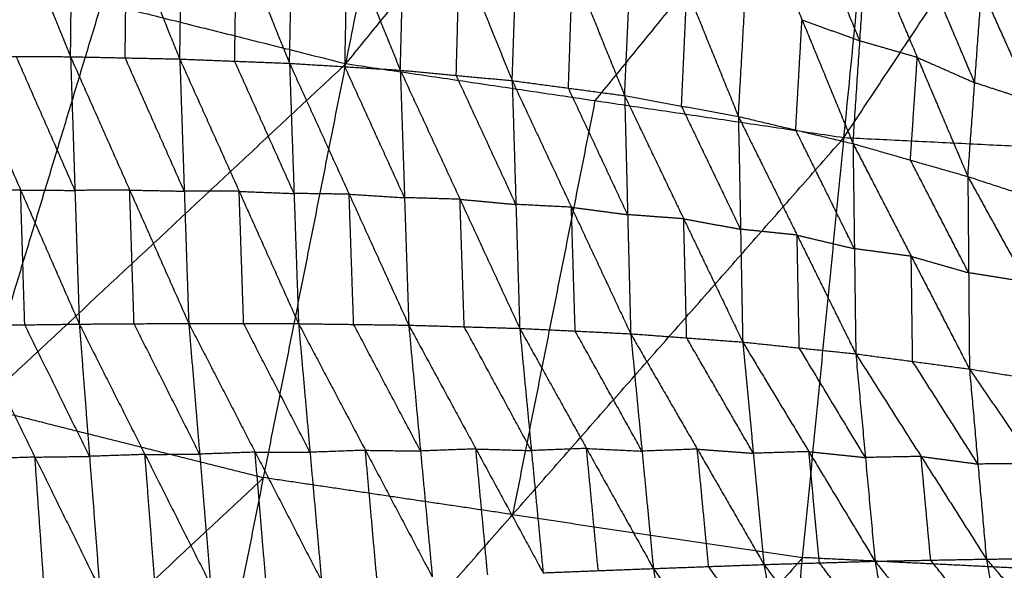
# Model space of a CAD drawing. Header units: millimetres. Extents: x -106 to 110, y -96 to 120.
# Tile 524 of 656: x -11.28 to -1.56, y -42.73 to -37.29. Entities that reach past the tile are written whole.
import ezdxf

# ---------------------------------------------------------------- set-up
doc = ezdxf.new("R2010")
doc.units = ezdxf.units.MM
doc.header["$MEASUREMENT"] = 0
doc.layers.add('Default', color=7, linetype='Continuous', true_color=0x000000)

msp = doc.modelspace()

# ---------------------------------------------------------------- linework, layer by layer
at = {"layer": 'Default'}
for points in [[(-8.0631, -37.7263, 3.8611), (-7.3087, -33.9336, 3.8351), (-6.5543, -30.1409, 3.8092)], [(-8.0631, -37.7263, 3.8611), (-5.2255, -34.2426, 3.8351), (-2.3878, -30.759, 3.8092)], [(-3.1459, -38.4557, 3.8611), (-2.7669, -34.6073, 3.8351), (-2.3878, -30.759, 3.8092)], [(-3.1459, -38.4557, 3.8611), (-0.6634, -34.7107, 3.8351), (1.8192, -30.9656, 3.8092)], [(-2.7669, -34.6073, 3.8351), (-4.1857, -36.3492, 3.8481), (-5.6045, -38.091, 3.8611)], [(-11.831, -35.0685, -1.7655), (-11.3065, -36.3631, -2.2432), (-10.7819, -37.6578, -2.7209)], [(-10.7819, -37.6578, -2.7209), (-10.7672, -36.3756, -2.2325), (-10.7525, -35.0934, -1.7441)], [(-10.7525, -35.0934, -1.7441), (-10.228, -36.3869, -2.2113), (-9.7035, -37.6804, -2.6784)], [(-9.7035, -37.6804, -2.6784), (-9.6839, -36.4108, -2.196), (-9.6643, -35.1411, -1.7136)], [(-9.6643, -35.1411, -1.7136), (-9.1421, -36.4318, -2.1669), (-8.6199, -37.7226, -2.6202)], [(-8.6199, -37.7226, -2.6202), (-8.5949, -36.4702, -2.1465), (-8.5699, -35.2178, -1.6728)], [(-8.5699, -35.2178, -1.6728), (-8.0481, -36.5042, -2.109), (-7.5264, -37.7907, -2.5453)], [(-7.5264, -37.7907, -2.5453), (-7.4933, -36.5624, -2.0833), (-7.4602, -35.3342, -1.6212)], [(-7.4602, -35.3342, -1.6212), (-6.941, -36.6139, -2.0375), (-6.4219, -37.8937, -2.4538)], [(-6.4219, -37.8937, -2.4538), (-6.3801, -36.6985, -2.0063), (-6.3383, -35.5033, -1.5589)], [(-6.3383, -35.5033, -1.5589), (-5.8249, -36.7725, -1.9527), (-5.3116, -38.0418, -2.3465)], [(-5.3116, -38.0418, -2.3465), (-5.2589, -36.8919, -1.9164), (-5.2063, -35.7419, -1.4863)], [(-5.2063, -35.7419, -1.4863), (-4.6974, -36.9946, -1.8545), (-4.1885, -38.2472, -2.2227)], [(-4.1885, -38.2472, -2.2227), (-4.1262, -37.1579, -1.8128), (-4.0639, -36.0687, -1.4029)], [(-4.0639, -36.0687, -1.4029), (-3.5603, -37.2922, -1.7426), (-3.0568, -38.5158, -2.0822)], [(-2.989, -37.5023, -1.6955), (-3.2407, -36.8906, -1.5257), (-3.4925, -36.2788, -1.3558)], [(-10.2427, -37.6691, -2.6997), (-10.2354, -37.028, -2.4555), (-10.228, -36.3869, -2.2113)], [(-9.1617, -37.7015, -2.6493), (-9.1519, -37.0667, -2.4081), (-9.1421, -36.4318, -2.1669)], [(-12.8852, -36.5184, 3.8611), (-10.4742, -37.1224, 3.8611), (-8.0631, -37.7263, 3.8611)], [(-8.0731, -37.7566, -2.5827), (-8.0606, -37.1304, -2.3459), (-8.0481, -36.5042, -2.109)], [(-3.0568, -38.5158, -2.0822), (-2.989, -37.5023, -1.6955), (-2.9212, -36.4889, -1.3088)], [(-2.9212, -36.4889, -1.3088), (-2.4222, -37.6649, -1.6173), (-1.9233, -38.8409, -1.9258)], [(-6.9741, -37.8422, -2.4995), (-6.9576, -37.2281, -2.2685), (-6.941, -36.6139, -2.0375)], [(-1.8552, -37.9149, -1.565), (-2.1047, -37.3269, -1.4108), (-2.3542, -36.7389, -1.2565)], [(-5.8667, -37.9677, -2.4002), (-5.8458, -37.3701, -2.1764), (-5.8249, -36.7725, -1.9527)], [(-4.7501, -38.1445, -2.2846), (-4.7237, -37.5695, -2.0696), (-4.6974, -36.9946, -1.8545)], [(-1.9233, -38.8409, -1.9258), (-1.8552, -37.9149, -1.565), (-1.7872, -36.9889, -1.2043)], [(-1.7872, -36.9889, -1.2043), (-1.2881, -38.1004, -1.4782), (-0.7891, -39.212, -1.752)], [(-1.7872, -36.9889, -1.2043), (-1.2277, -37.2684, -1.1465), (-0.6683, -37.548, -1.0887)], [(-10.4742, -37.1224, 3.8611), (-11.079, -39.1163, 3.8838), (-11.6839, -41.1102, 3.9066)], [(-3.6226, -38.3815, -2.1524), (-3.5915, -37.8369, -1.9475), (-3.5603, -37.2922, -1.7426)], [(-3.5603, -37.2922, -1.7426), (-3.2746, -37.3973, -1.719), (-2.989, -37.5023, -1.6955)], [(-2.4222, -37.6649, -1.6173), (-2.7056, -37.5836, -1.6564), (-2.989, -37.5023, -1.6955)], [(-11.8542, -37.6506, -2.7494), (-11.3181, -37.6542, -2.7351), (-10.7819, -37.6578, -2.7209)], [(-11.8542, -37.6506, -2.7494), (-11.2749, -38.974, -2.8437), (-10.6955, -40.2974, -2.9379)], [(-10.7387, -38.9776, -2.8294), (-11.0284, -38.3159, -2.7823), (-11.3181, -37.6542, -2.7351)], [(-10.7819, -37.6578, -2.7209), (-10.7387, -38.9776, -2.8294), (-10.6955, -40.2974, -2.9379)], [(-10.7819, -37.6578, -2.7209), (-10.2427, -37.6691, -2.6997), (-9.7035, -37.6804, -2.6784)], [(-10.7819, -37.6578, -2.7209), (-10.1984, -38.9742, -2.8085), (-9.615, -40.2906, -2.8961)], [(-9.6592, -38.9855, -2.7873), (-9.951, -38.3273, -2.7435), (-10.2427, -37.6691, -2.6997)], [(-9.7035, -37.6804, -2.6784), (-9.6592, -38.9855, -2.7873), (-9.615, -40.2906, -2.8961)], [(-9.7035, -37.6804, -2.6784), (-9.1617, -37.7015, -2.6493), (-8.6199, -37.7226, -2.6202)], [(-9.7035, -37.6804, -2.6784), (-9.1173, -38.9868, -2.7577), (-8.5311, -40.2932, -2.837)], [(-8.5755, -39.0079, -2.7286), (-8.8686, -38.3547, -2.689), (-9.1617, -37.7015, -2.6493)], [(-2.49, -38.6784, -2.004), (-2.4561, -38.1716, -1.8106), (-2.4222, -37.6649, -1.6173)], [(-2.4222, -37.6649, -1.6173), (-2.1387, -37.7899, -1.5911), (-1.8552, -37.9149, -1.565)], [(-15.3046, -44.4942, 3.952), (-11.6839, -41.1102, 3.9066), (-8.0631, -37.7263, 3.8611)], [(-9.6891, -45.9008, 3.952), (-8.8761, -41.8135, 3.9066), (-8.0631, -37.7263, 3.8611)], [(-8.6199, -37.7226, -2.6202), (-8.5755, -39.0079, -2.7286), (-8.5311, -40.2932, -2.837)], [(-8.6199, -37.7226, -2.6202), (-8.0731, -37.7566, -2.5827), (-7.5264, -37.7907, -2.5453)], [(-8.6199, -37.7226, -2.6202), (-8.0314, -39.0152, -2.6898), (-7.4429, -40.3079, -2.7594)], [(-7.4846, -39.0493, -2.6523), (-7.7789, -38.403, -2.6175), (-8.0731, -37.7566, -2.5827)], [(-8.0631, -37.7263, 3.8611), (-5.6045, -38.091, 3.8611), (-3.1459, -38.4557, 3.8611)], [(-7.5264, -37.7907, -2.5453), (-7.4846, -39.0493, -2.6523), (-7.4429, -40.3079, -2.7594)], [(-7.5264, -37.7907, -2.5453), (-6.9741, -37.8422, -2.4995), (-6.4219, -37.8937, -2.4538)], [(-7.5264, -37.7907, -2.5453), (-6.937, -39.0652, -2.6044), (-6.3477, -40.3396, -2.6634)], [(-6.3848, -39.1166, -2.5586), (-6.6795, -38.4794, -2.5291), (-6.9741, -37.8422, -2.4995)], [(-6.4219, -37.8937, -2.4538), (-6.3848, -39.1166, -2.5586), (-6.3477, -40.3396, -2.6634)], [(-6.4219, -37.8937, -2.4538), (-5.8667, -37.9677, -2.4002), (-5.3116, -38.0418, -2.3465)], [(-6.4219, -37.8937, -2.4538), (-5.8369, -39.1433, -2.502), (-5.2519, -40.3929, -2.5501)], [(-5.2817, -39.2173, -2.4483), (-5.5742, -38.5925, -2.4242), (-5.8667, -37.9677, -2.4002)], [(-1.2881, -38.1004, -1.4782), (-1.5717, -38.0077, -1.5216), (-1.8552, -37.9149, -1.565)], [(-5.6045, -38.091, 3.8611), (-6.011, -40.1346, 3.8838), (-6.4175, -42.1782, 3.9066)], [(-5.3116, -38.0418, -2.3465), (-5.2817, -39.2173, -2.4483), (-5.2519, -40.3929, -2.5501)], [(-5.3116, -38.0418, -2.3465), (-4.7501, -38.1445, -2.2846), (-4.1885, -38.2472, -2.2227)], [(-5.3116, -38.0418, -2.3465), (-4.7287, -39.2582, -2.3825), (-4.1457, -40.4747, -2.4184)], [(-4.1671, -39.361, -2.3206), (-4.4586, -38.7527, -2.3026), (-4.7501, -38.1445, -2.2846)], [(-4.1885, -38.2472, -2.2227), (-4.1671, -39.361, -2.3206), (-4.1457, -40.4747, -2.4184)], [(-4.1885, -38.2472, -2.2227), (-3.6226, -38.3815, -2.1524), (-3.0568, -38.5158, -2.0822)], [(-4.1885, -38.2472, -2.2227), (-3.6089, -39.4191, -2.2455), (-3.0294, -40.591, -2.2683)], [(-3.0431, -39.5534, -2.1753), (-3.3329, -38.9674, -2.1638), (-3.6226, -38.3815, -2.1524)], [(-9.6891, -45.9008, 3.952), (-6.4175, -42.1782, 3.9066), (-3.1459, -38.4557, 3.8611)], [(-3.9628, -46.7502, 3.952), (-3.5544, -42.6029, 3.9066), (-3.1459, -38.4557, 3.8611)], [(-3.1459, -38.4557, 3.8611), (-0.6634, -38.5777, 3.8611), (1.8192, -38.6996, 3.8611)], [(-3.0568, -38.5158, -2.0822), (-3.0431, -39.5534, -2.1753), (-3.0294, -40.591, -2.2683)], [(-3.0568, -38.5158, -2.0822), (-2.49, -38.6784, -2.004), (-1.9233, -38.8409, -1.9258)], [(-3.0568, -38.5158, -2.0822), (-2.4821, -39.6283, -2.0914), (-1.9074, -40.7408, -2.1005)], [(-1.9153, -39.7908, -2.0131), (-2.2027, -39.2346, -2.0086), (-2.49, -38.6784, -2.004)], [(-3.9628, -46.7502, 3.952), (-1.0718, -42.7249, 3.9066), (1.8192, -38.6996, 3.8611)], [(-1.9233, -38.8409, -1.9258), (-1.9153, -39.7908, -2.0131), (-1.9074, -40.7408, -2.1005)], [(-1.9233, -38.8409, -1.9258), (-1.3562, -39.0265, -1.8389), (-0.7891, -39.212, -1.752)], [(-1.9233, -38.8409, -1.9258), (-1.35, -39.8811, -1.9195), (-0.7767, -40.9212, -1.9133)], [(-11.2749, -38.974, -2.8437), (-11.5442, -38.9776, -2.8503), (-11.8135, -38.9812, -2.8569)], [(-11.2342, -40.3046, -2.9512), (-11.2545, -39.6393, -2.8974), (-11.2749, -38.974, -2.8437)], [(-11.2749, -38.974, -2.8437), (-11.0068, -38.9758, -2.8365), (-10.7387, -38.9776, -2.8294)], [(-10.1984, -38.9742, -2.8085), (-10.4686, -38.9759, -2.819), (-10.7387, -38.9776, -2.8294)], [(-10.1552, -40.294, -2.917), (-10.1768, -39.6341, -2.8628), (-10.1984, -38.9742, -2.8085)], [(-10.1984, -38.9742, -2.8085), (-9.9288, -38.9798, -2.7979), (-9.6592, -38.9855, -2.7873)], [(-9.1173, -38.9868, -2.7577), (-9.3883, -38.9861, -2.7725), (-9.6592, -38.9855, -2.7873)], [(-9.073, -40.2919, -2.8666), (-9.0952, -39.6393, -2.8121), (-9.1173, -38.9868, -2.7577)], [(-9.1173, -38.9868, -2.7577), (-8.8464, -38.9973, -2.7431), (-8.5755, -39.0079, -2.7286)], [(-8.0314, -39.0152, -2.6898), (-8.3034, -39.0115, -2.7092), (-8.5755, -39.0079, -2.7286)], [(-7.987, -40.3005, -2.7982), (-8.0092, -39.6579, -2.744), (-8.0314, -39.0152, -2.6898)], [(-8.0314, -39.0152, -2.6898), (-7.758, -39.0323, -2.6711), (-7.4846, -39.0493, -2.6523)], [(-6.937, -39.0652, -2.6044), (-7.2108, -39.0572, -2.6284), (-7.4846, -39.0493, -2.6523)], [(-6.8953, -40.3237, -2.7114), (-6.9162, -39.6945, -2.6579), (-6.937, -39.0652, -2.6044)], [(-6.937, -39.0652, -2.6044), (-6.6609, -39.0909, -2.5815), (-6.3848, -39.1166, -2.5586)], [(-5.8369, -39.1433, -2.502), (-6.1108, -39.13, -2.5303), (-6.3848, -39.1166, -2.5586)], [(-5.7998, -40.3663, -2.6068), (-5.8183, -39.7548, -2.5544), (-5.8369, -39.1433, -2.502)], [(-5.8369, -39.1433, -2.502), (-5.5593, -39.1803, -2.4751), (-5.2817, -39.2173, -2.4483)], [(-4.7287, -39.2582, -2.3825), (-5.0052, -39.2378, -2.4154), (-5.2817, -39.2173, -2.4483)], [(-4.6988, -40.4338, -2.4843), (-4.7137, -39.846, -2.4334), (-4.7287, -39.2582, -2.3825)], [(-4.7287, -39.2582, -2.3825), (-4.4479, -39.3096, -2.3515), (-4.1671, -39.361, -2.3206)], [(-3.6089, -39.4191, -2.2455), (-3.888, -39.39, -2.283), (-4.1671, -39.361, -2.3206)], [(-3.5875, -40.5328, -2.3434), (-3.5982, -39.976, -2.2944), (-3.6089, -39.4191, -2.2455)], [(-3.6089, -39.4191, -2.2455), (-3.326, -39.4862, -2.2104), (-3.0431, -39.5534, -2.1753)], [(-2.4821, -39.6283, -2.0914), (-2.7626, -39.5908, -2.1333), (-3.0431, -39.5534, -2.1753)], [(-2.4684, -40.6659, -2.1844), (-2.4752, -40.1471, -2.1379), (-2.4821, -39.6283, -2.0914)], [(-2.4821, -39.6283, -2.0914), (-2.1987, -39.7096, -2.0523), (-1.9153, -39.7908, -2.0131)], [(-1.35, -39.8811, -1.9195), (-1.6327, -39.836, -1.9663), (-1.9153, -39.7908, -2.0131)], [(-11.7729, -40.3117, -2.9644), (-11.2342, -40.3046, -2.9512), (-10.6955, -40.2974, -2.9379)], [(-11.7729, -40.3117, -2.9644), (-11.1334, -41.6106, -2.7802), (-10.4938, -42.9096, -2.5959)], [(-10.5947, -41.6035, -2.7669), (-10.9145, -40.954, -2.859), (-11.2342, -40.3046, -2.9512)], [(-10.6955, -40.2974, -2.9379), (-10.1552, -40.294, -2.917), (-9.615, -40.2906, -2.8961)], [(-10.6955, -40.2974, -2.9379), (-10.5947, -41.6035, -2.7669), (-10.4938, -42.9096, -2.5959)], [(-10.6955, -40.2974, -2.9379), (-10.0473, -41.5847, -2.7481), (-9.3992, -42.872, -2.5582)], [(-9.5071, -41.5813, -2.7272), (-9.8311, -40.9376, -2.8221), (-10.1552, -40.294, -2.917)], [(-9.615, -40.2906, -2.8961), (-9.5071, -41.5813, -2.7272), (-9.3992, -42.872, -2.5582)], [(-9.615, -40.2906, -2.8961), (-9.073, -40.2919, -2.8666), (-8.5311, -40.2932, -2.837)], [(-9.615, -40.2906, -2.8961), (-8.9597, -41.562, -2.7005), (-8.3044, -42.8334, -2.5049)], [(-8.4177, -41.5633, -2.671), (-8.7454, -40.9276, -2.7688), (-9.073, -40.2919, -2.8666)], [(-8.5311, -40.2932, -2.837), (-8.4177, -41.5633, -2.671), (-8.3044, -42.8334, -2.5049)], [(-8.5311, -40.2932, -2.837), (-7.987, -40.3005, -2.7982), (-7.4429, -40.3079, -2.7594)], [(-8.5311, -40.2932, -2.837), (-7.8709, -41.5432, -2.6361), (-7.2107, -42.7933, -2.4351)], [(-7.3268, -41.5506, -2.5973), (-7.6569, -40.9256, -2.6977), (-7.987, -40.3005, -2.7982)], [(-7.4429, -40.3079, -2.7594), (-7.3268, -41.5506, -2.5973), (-7.2107, -42.7933, -2.4351)], [(-7.4429, -40.3079, -2.7594), (-6.8953, -40.3237, -2.7114), (-6.3477, -40.3396, -2.6634)], [(-7.4429, -40.3079, -2.7594), (-6.7798, -41.5302, -2.5542), (-6.1167, -42.7525, -2.349)], [(-6.2322, -41.546, -2.5062), (-6.5638, -40.9349, -2.6088), (-6.8953, -40.3237, -2.7114)], [(-6.3477, -40.3396, -2.6634), (-6.2322, -41.546, -2.5062), (-6.1167, -42.7525, -2.349)], [(-6.3477, -40.3396, -2.6634), (-5.7998, -40.3663, -2.6068), (-5.2519, -40.3929, -2.5501)], [(-6.3477, -40.3396, -2.6634), (-5.6878, -41.5252, -2.4554), (-5.0279, -42.7108, -2.2474)], [(-5.1399, -41.5519, -2.3988), (-5.4698, -40.9591, -2.5028), (-5.7998, -40.3663, -2.6068)], [(-5.2519, -40.3929, -2.5501), (-5.1399, -41.5519, -2.3988), (-5.0279, -42.7108, -2.2474)], [(-5.2519, -40.3929, -2.5501), (-4.6988, -40.4338, -2.4843), (-4.1457, -40.4747, -2.4184)], [(-5.2519, -40.3929, -2.5501), (-4.5942, -41.5319, -2.3399), (-3.9365, -42.6709, -2.1296)], [(-4.0411, -41.5728, -2.274), (-4.3699, -41.0033, -2.3791), (-4.6988, -40.4338, -2.4843)], [(-4.1457, -40.4747, -2.4184), (-4.0411, -41.5728, -2.274), (-3.9365, -42.6709, -2.1296)], [(-4.1457, -40.4747, -2.4184), (-3.5875, -40.5328, -2.3434), (-3.0294, -40.591, -2.2683)], [(-4.1457, -40.4747, -2.4184), (-3.4928, -41.5567, -2.207), (-2.8398, -42.6386, -1.9955)], [(-2.9346, -41.6148, -2.1319), (-3.2611, -41.0738, -2.2377), (-3.5875, -40.5328, -2.3434)], [(-3.0294, -40.591, -2.2683), (-2.9346, -41.6148, -2.1319), (-2.8398, -42.6386, -1.9955)], [(-3.0294, -40.591, -2.2683), (-2.4684, -40.6659, -2.1844), (-1.9074, -40.7408, -2.1005)], [(-3.0294, -40.591, -2.2683), (-2.3848, -41.6042, -2.0571), (-1.7403, -42.6174, -1.8458)], [(-1.8238, -41.6791, -1.9732), (-2.1461, -41.1725, -2.0788), (-2.4684, -40.6659, -2.1844)], [(-1.9074, -40.7408, -2.1005), (-1.8238, -41.6791, -1.9732), (-1.7403, -42.6174, -1.8458)], [(-1.9074, -40.7408, -2.1005), (-1.342, -40.831, -2.0069), (-0.7767, -40.9212, -1.9133)], [(-1.9074, -40.7408, -2.1005), (-1.2695, -41.6752, -1.8898), (-0.6317, -42.6097, -1.679)], [(-11.6839, -41.1102, 3.9066), (-10.28, -41.4619, 3.9066), (-8.8761, -41.8135, 3.9066)], [(-11.1334, -41.6106, -2.7802), (-10.864, -41.6071, -2.7735), (-10.5947, -41.6035, -2.7669)], [(-10.0473, -41.5847, -2.7481), (-10.321, -41.5941, -2.7575), (-10.5947, -41.6035, -2.7669)], [(-10.0473, -41.5847, -2.7481), (-9.7772, -41.583, -2.7376), (-9.5071, -41.5813, -2.7272)], [(-9.9465, -42.8908, -2.5771), (-9.9969, -42.2377, -2.6626), (-10.0473, -41.5847, -2.7481)], [(-8.9597, -41.562, -2.7005), (-9.2334, -41.5716, -2.7139), (-9.5071, -41.5813, -2.7272)], [(-8.8518, -42.8527, -2.5316), (-8.9057, -42.2074, -2.6161), (-8.9597, -41.562, -2.7005)], [(-8.9597, -41.562, -2.7005), (-8.6887, -41.5626, -2.6858), (-8.4177, -41.5633, -2.671)], [(-7.8709, -41.5432, -2.6361), (-8.1443, -41.5533, -2.6535), (-8.4177, -41.5633, -2.671)], [(-7.7575, -42.8133, -2.47), (-7.8142, -42.1783, -2.5531), (-7.8709, -41.5432, -2.6361)], [(-7.8709, -41.5432, -2.6361), (-7.5989, -41.5469, -2.6167), (-7.3268, -41.5506, -2.5973)], [(-6.7798, -41.5302, -2.5542), (-7.0533, -41.5404, -2.5757), (-7.3268, -41.5506, -2.5973)], [(-6.6637, -42.7729, -2.3921), (-6.7218, -42.1515, -2.4731), (-6.7798, -41.5302, -2.5542)], [(-6.7798, -41.5302, -2.5542), (-6.506, -41.5381, -2.5302), (-6.2322, -41.546, -2.5062)], [(-5.6878, -41.5252, -2.4554), (-5.96, -41.5356, -2.4808), (-6.2322, -41.546, -2.5062)], [(-5.5723, -42.7316, -2.2982), (-5.6301, -42.1284, -2.3768), (-5.6878, -41.5252, -2.4554)], [(-5.6878, -41.5252, -2.4554), (-5.4139, -41.5385, -2.4271), (-5.1399, -41.5519, -2.3988)], [(-4.5942, -41.5319, -2.3399), (-4.867, -41.5419, -2.3693), (-5.1399, -41.5519, -2.3988)], [(-4.4822, -42.6909, -2.1885), (-4.5382, -42.1114, -2.2642), (-4.5942, -41.5319, -2.3399)], [(-4.5942, -41.5319, -2.3399), (-4.3176, -41.5523, -2.3069), (-4.0411, -41.5728, -2.274)], [(-3.4928, -41.5567, -2.207), (-3.7669, -41.5647, -2.2405), (-4.0411, -41.5728, -2.274)], [(-3.3881, -42.6548, -2.0626), (-3.4405, -42.1057, -2.1348), (-3.4928, -41.5567, -2.207)], [(-3.4928, -41.5567, -2.207), (-3.2137, -41.5857, -2.1694), (-2.9346, -41.6148, -2.1319)], [(-2.3848, -41.6042, -2.0571), (-2.6597, -41.6095, -2.0945), (-2.9346, -41.6148, -2.1319)], [(-2.29, -42.628, -1.9207), (-2.3374, -42.1161, -1.9889), (-2.3848, -41.6042, -2.0571)], [(-2.3848, -41.6042, -2.0571), (-2.1043, -41.6416, -2.0151), (-1.8238, -41.6791, -1.9732)], [(-11.1334, -41.6106, -2.7802), (-11.4068, -41.6199, -2.7861), (-11.6802, -41.6291, -2.7921)], [(-11.0407, -42.928, -2.6078), (-11.087, -42.2693, -2.694), (-11.1334, -41.6106, -2.7802)], [(-1.2695, -41.6752, -1.8898), (-1.5467, -41.6772, -1.9315), (-1.8238, -41.6791, -1.9732)], [(-8.8761, -41.8135, 3.9066), (-10.6865, -43.5055, 3.9293), (-12.4969, -45.1975, 3.952)], [(-6.4175, -42.1782, 3.9066), (-7.6468, -41.9959, 3.9066), (-8.8761, -41.8135, 3.9066)], [(-6.4175, -42.1782, 3.9066), (-4.9859, -42.3906, 3.9066), (-3.5544, -42.6029, 3.9066)], [(-3.5544, -42.6029, 3.9066), (-5.1902, -44.4642, 3.9293), (-6.826, -46.3255, 3.952)], [(-5.0279, -42.7108, -2.2474), (-4.4822, -42.6909, -2.1885), (-3.9365, -42.6709, -2.1296)], [(-3.9365, -42.6709, -2.1296), (-3.3881, -42.6548, -2.0626), (-2.8398, -42.6386, -1.9955)], [(-3.9365, -42.6709, -2.1296), (-3.7484, -43.7248, -1.6975), (-3.5604, -44.7787, -1.2654)], [(-3.9365, -42.6709, -2.1296), (-3.2123, -43.6386, -1.6553), (-2.4881, -44.6062, -1.1811)], [(-1.0718, -42.7249, 3.9066), (-2.3131, -42.6639, 3.9066), (-3.5544, -42.6029, 3.9066)], [(-2.664, -43.6224, -1.5883), (-3.026, -43.1386, -1.8254), (-3.3881, -42.6548, -2.0626)], [(-2.8398, -42.6386, -1.9955), (-2.29, -42.628, -1.9207), (-1.7403, -42.6174, -1.8458)], [(-2.8398, -42.6386, -1.9955), (-2.664, -43.6224, -1.5883), (-2.4881, -44.6062, -1.1811)], [(-2.8398, -42.6386, -1.9955), (-2.1309, -43.5307, -1.5413), (-1.422, -44.4227, -1.087)], [(-1.5811, -43.52, -1.4664), (-1.9356, -43.074, -1.6936), (-2.29, -42.628, -1.9207)], [(-1.7403, -42.6174, -1.8458), (-1.186, -42.6136, -1.7624), (-0.6317, -42.6097, -1.679)], [(-1.7403, -42.6174, -1.8458), (-1.5811, -43.52, -1.4664), (-1.422, -44.4227, -1.087)], [(-1.7403, -42.6174, -1.8458), (-1.0473, -43.4254, -1.4141), (-0.3544, -44.2334, -0.9824)], [(-6.1167, -42.7525, -2.349), (-5.5723, -42.7316, -2.2982), (-5.0279, -42.7108, -2.2474)], [(-5.0279, -42.7108, -2.2474), (-4.8337, -43.8224, -1.7935), (-4.6394, -44.934, -1.3396)], [(-5.0279, -42.7108, -2.2474), (-4.2942, -43.7448, -1.7564), (-3.5604, -44.7787, -1.2654)], [(-3.7484, -43.7248, -1.6975), (-4.1153, -43.2078, -1.943), (-4.4822, -42.6909, -2.1885)]]:
    msp.add_open_spline(points, degree=2, dxfattribs=at)

doc.saveas('drawing.dxf')
